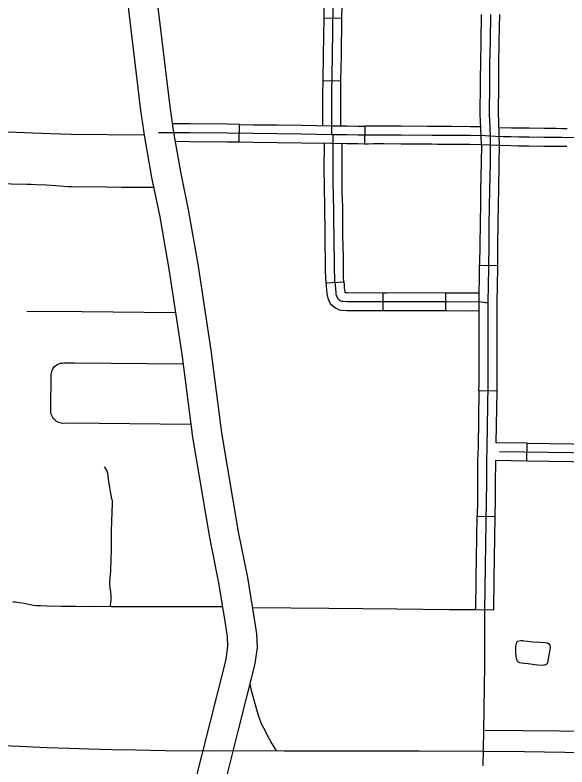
# Model space of a CAD drawing. Extents: x 670147 to 673275, y 705573 to 707613.
# Drawn here: x 671929 to 672022, y 706115.5 to 706242.1 of the extents above; entities that cross this region are included whole.
import ezdxf

# ---------------------------------------------------------------- set-up
doc = ezdxf.new("R2010")
doc.units = 0
for name, color, linetype in [('10', 7, 'Continuous'), ('31', 7, 'Continuous'), ('32', 7, 'Continuous'), ('33', 7, 'Continuous'), ('34', 7, 'Continuous'), ('35', 7, 'Continuous'), ('45', 7, 'Continuous'), ('6', 7, 'Continuous')]:
    doc.layers.add(name, color=color, linetype=linetype)

msp = doc.modelspace()

# ---------------------------------------------------------------- linework, layer by layer
at = {"layer": '10'}
for points in [[(671963.92, 706110.73), (671966.69, 706121.72), (671969.43, 706132.61), (671969.85, 706135.52), (671969.76, 706137.9), (671969.37, 706140.44), (671968.22, 706147.39), (671966.69, 706155.05), (671963.84, 706171.75), (671962.08, 706185.66), (671959.95, 706199.77), (671958.31, 706209), (671956.94, 706215.65), (671955.76, 706222.29), (671955.15, 706226.65), (671950.74, 706263.3)], [(671945.78, 706262.71), (671950.19, 706226), (671950.82, 706221.5), (671952.03, 706214.71), (671953.4, 706208.06), (671955.02, 706198.96), (671957.13, 706184.97), (671958.9, 706171.01), (671961.78, 706154.14), (671963.3, 706146.5), (671964.43, 706139.65), (671964.78, 706137.42), (671964.84, 706135.79), (671964.52, 706133.58), (671961.84, 706122.94), (671959.1, 706112.06), (671957.08, 706105.32), (671956.17, 706103.55), (671954.76, 706101.49), (671945.23, 706090.6), (671929.07, 706071.36), (671928.18, 706070.16)], [(671974.36, 706118.22), (671962.59, 706118.13), (671954.32, 706118.19), (671949.3, 706118.29), (671945.32, 706118.39), (671941.5, 706118.48), (671938.14, 706118.6), (671934.38, 706118.73), (671929.74, 706118.92), (671924.15, 706119.14)], [(671974.38, 706118.22), (671981.3, 706118.2), (671985.92, 706118.2), (671997.1, 706118.2), (672007.83, 706118.16), (672014.83, 706118.09), (672024.99, 706117.95), (672034.57, 706117.81), (672034.76, 706117.81), (672047.76, 706117.53), (672060.75, 706117.22), (672067.43, 706117.07), (672087.76, 706116.81), (672103.43, 706116.58), (672114.8, 706116.33), (672118.68, 706116.14), (672121, 706116.01), (672122.12, 706115.92)]]:
    msp.add_lwpolyline(points, dxfattribs=at)
at = {"layer": '31'}
for p, q in [((671966.79, 706220.64), (671966.84, 706223.64)), ((671987.95, 706223.34), (671987.92, 706220.34)), ((672010.57, 706220.07), (672007.58, 706220.22)), ((672007.28, 706199.93), (672010.28, 706199.9)), ((672010.17, 706178.77), (672007.17, 706178.82)), ((672007.17, 706178.82), (672007.17, 706178.82)), ((672015.23, 706166.98), (672015.27, 706169.98)), ((672006.87, 706157.7), (672009.87, 706157.65))]:
    msp.add_line(p, q, dxfattribs=at)
for points in [[(672007.46, 706231.6), (672007.47, 706233.79), (672007.55, 706237.7), (672007.61, 706242.17)], [(672009.11, 706242.15), (672009.05, 706237.68), (672008.97, 706233.77), (672008.96, 706230.61), (672008.9, 706225.28), (672008.95, 706224.29), (672009.05, 706221.67)], [(672010.61, 706242.13), (672010.55, 706237.65), (672010.47, 706233.75), (672010.46, 706231.58)], [(672007.58, 706220.22), (672007.55, 706221.64), (672007.45, 706224.23), (672007.4, 706225.25), (672007.46, 706230.62), (672007.46, 706231.6)], [(672010.46, 706231.58), (672010.46, 706230.6), (672010.4, 706225.31), (672010.45, 706224.36), (672010.55, 706221.71), (672010.57, 706220.07)], [(671966.84, 706223.64), (671964.76, 706223.67), (671958.47, 706223.73), (671955.56, 706223.74)], [(671966.84, 706223.64), (671969.22, 706223.6), (671973.2, 706223.55), (671977.37, 706223.49), (671977.4, 706223.49)], [(671977.4, 706223.49), (671982.36, 706223.41), (671982.62, 706223.41), (671984.95, 706223.38), (671986.84, 706223.35), (671987.95, 706223.34)], [(671998.5, 706223.3), (671994.08, 706223.34), (671991.14, 706223.35), (671989.44, 706223.35), (671988.55, 706223.34), (671987.95, 706223.34)], [(672007.49, 706223.22), (672005.69, 706223.25), (672002.61, 706223.28), (672000.25, 706223.29), (671999.3, 706223.3), (671998.5, 706223.3)], [(672009.05, 706221.67), (672008.85, 706221.69), (672008.26, 706221.71), (672005.67, 706221.75), (672002.6, 706221.78), (672000.24, 706221.79), (671999.28, 706221.8), (671994.07, 706221.84), (671991.14, 706221.85), (671989.45, 706221.85), (671988.55, 706221.84), (671986.82, 706221.85), (671984.93, 706221.88), (671982.6, 706221.91), (671982.33, 706221.91), (671977.35, 706221.99), (671973.18, 706222.05), (671969.2, 706222.1), (671964.75, 706222.18), (671958.46, 706222.23), (671953.19, 706222.25)], [(672009.05, 706221.67), (672009.07, 706219.57), (672009.05, 706217.19), (672008.94, 706212.61), (672008.85, 706206.81), (672008.81, 706203.49), (672008.78, 706199.5), (672008.69, 706193.65), (672008.69, 706189.68), (672008.69, 706179.83), (672008.52, 706169.27), (672008.45, 706166.93), (672008.43, 706163.07), (672008.41, 706160.36), (672008.12, 706141.9)], [(671966.79, 706220.64), (671964.73, 706220.68), (671958.45, 706220.73), (671956.25, 706220.74)], [(671977.35, 706220.49), (671977.33, 706220.49), (671973.16, 706220.55), (671969.18, 706220.6), (671966.79, 706220.64)], [(671987.92, 706220.34), (671986.8, 706220.35), (671984.91, 706220.38), (671982.58, 706220.41), (671982.31, 706220.41), (671977.35, 706220.49)], [(671998.48, 706220.3), (671994.06, 706220.34), (671991.14, 706220.35), (671989.46, 706220.35), (671988.55, 706220.34), (671987.92, 706220.34)], [(672007.56, 706220.22), (672005.65, 706220.25), (672002.59, 706220.28), (672000.23, 706220.29), (671999.27, 706220.3), (671998.48, 706220.3)], [(672007.58, 706220.22), (672007.55, 706217.21), (672007.44, 706212.64), (672007.41, 706210.5)], [(672010.57, 706220.07), (672010.55, 706217.16), (672010.44, 706212.58), (672010.41, 706210.45)], [(672007.41, 706210.5), (672007.35, 706206.83), (672007.31, 706203.51), (672007.28, 706199.93)], [(672010.41, 706210.45), (672010.35, 706206.79), (672010.31, 706203.48), (672010.28, 706199.9)], [(672007.19, 706189.36), (672007.19, 706189.68), (672007.19, 706193.67), (672007.28, 706199.52), (672007.28, 706199.93)], [(672010.28, 706199.9), (672010.28, 706199.48), (672010.19, 706193.64), (672010.19, 706189.68), (672010.19, 706189.36)], [(672007.17, 706178.82), (672007.19, 706179.84), (672007.19, 706189.36)], [(672010.19, 706189.36), (672010.19, 706179.82), (672010.17, 706178.77)], [(672007.17, 706178.82), (672007.02, 706169.3), (672006.99, 706168.29)], [(672010.17, 706178.77), (672010.03, 706170.05)], [(672015.27, 706169.98), (672010.03, 706170.05)], [(672015.27, 706169.98), (672022.94, 706169.87), (672025.84, 706169.82)], [(672006.99, 706168.29), (672006.95, 706166.96), (672006.93, 706163.08), (672006.91, 706160.38), (672006.87, 706157.7)], [(672036.37, 706168.01), (672029, 706168.25), (672022.91, 706168.37), (672010.64, 706168.54)], [(672009.95, 706167.05), (672009.93, 706163.06), (672009.91, 706160.35), (672009.87, 706157.65)], [(672015.23, 706166.98), (672009.95, 706167.05)], [(672025.78, 706166.82), (672022.89, 706166.87), (672015.23, 706166.98)], [(672006.7, 706147.14), (672006.87, 706157.7)], [(672009.87, 706157.65), (672009.7, 706147.1)], [(672009.62, 706141.87), (672006.62, 706141.92), (672006.7, 706147.14)], [(672009.7, 706147.1), (672009.62, 706141.87)]]:
    msp.add_lwpolyline(points, dxfattribs=at)
at = {"layer": '32'}
for p, q in [((671981.02, 706241.58), (671984.02, 706241.54)), ((671980.87, 706231.03), (671983.87, 706230.97)), ((671981.42, 706196.98), (671984.42, 706197.16)), ((671991.02, 706192.32), (671991.03, 706195.32)), ((672001.58, 706192.31), (672001.59, 706195.31))]:
    msp.add_line(p, q, dxfattribs=at)
for points in [[(671982.76, 706273.24), (671982.74, 706268.28), (671982.64, 706262.8), (671982.62, 706256.18), (671982.55, 706243.49), (671982.45, 706235.28), (671982.33, 706228.72), (671982.33, 706221.91)], [(671981.1, 706252.13), (671981.05, 706243.5), (671981.02, 706241.58)], [(671984.1, 706252.11), (671984.05, 706243.47), (671984.02, 706241.54)], [(671981.02, 706241.58), (671980.95, 706235.3), (671980.87, 706231.03)], [(671984.02, 706241.54), (671983.95, 706235.26), (671983.87, 706230.97)], [(671980.87, 706231.03), (671980.83, 706228.73), (671980.83, 706223.44)], [(671983.87, 706230.97), (671983.83, 706228.71), (671983.83, 706223.39)], [(672022.06, 706222.9), (672021.13, 706222.92), (672020.19, 706222.93), (672018.15, 706222.94), (672015.63, 706222.99), (672013.9, 706222.99), (672012.63, 706223.03), (672010.5, 706223.08)], [(672023.51, 706221.37), (672021.11, 706221.42), (672020.18, 706221.43), (672018.13, 706221.44), (672015.62, 706221.49), (672013.88, 706221.49), (672012.59, 706221.53), (672011.33, 706221.56), (672009.95, 706221.62), (672009.05, 706221.67)], [(672022, 706219.9), (672021.08, 706219.92), (672020.17, 706219.93), (672018.11, 706219.94), (672015.6, 706219.99), (672013.86, 706219.99), (672012.55, 706220.03), (672010.57, 706220.07)], [(671982.92, 706197.07), (671982.95, 706196.52), (671983, 706196.01), (671983.06, 706195.32), (671983.09, 706195.07), (671983.14, 706194.86), (671983.23, 706194.66), (671983.35, 706194.42), (671983.54, 706194.24), (671983.81, 706194.03), (671984.08, 706193.9), (671984.25, 706193.87), (671984.96, 706193.83), (671991.64, 706193.82), (671996.53, 706193.84), (672001.76, 706193.81), (672005.3, 706193.79), (672006.89, 706193.81), (672007.61, 706193.79), (672008.07, 706193.73), (672008.32, 706193.68), (672008.53, 706193.67), (672008.69, 706193.65)], [(671984.42, 706197.16), (671984.45, 706196.62), (671984.49, 706196.14), (671984.56, 706195.48), (671984.57, 706195.35), (671985.01, 706195.33), (671991.03, 706195.32)], [(671981.42, 706196.98), (671981.46, 706196.41), (671981.5, 706195.87), (671981.57, 706195.17), (671981.61, 706194.83), (671981.71, 706194.39), (671981.88, 706194), (671982.14, 706193.5), (671982.56, 706193.1), (671983.01, 706192.76), (671983.61, 706192.45), (671984.1, 706192.38), (671984.92, 706192.33), (671991.02, 706192.32)], [(671991.03, 706195.32), (671991.64, 706195.32), (671996.54, 706195.34), (672001.59, 706195.31)], [(672001.59, 706195.31), (672001.76, 706195.31), (672005.29, 706195.29), (672007.21, 706195.31)], [(671991.02, 706192.32), (671991.64, 706192.32), (671996.53, 706192.34), (672001.58, 706192.31)], [(672001.58, 706192.31), (672001.75, 706192.31), (672005.3, 706192.29), (672007.19, 706192.31)]]:
    msp.add_lwpolyline(points, dxfattribs=at)
at = {"layer": '33'}
for points in [[(671950.77, 706221.85), (671938.51, 706221.95), (671935, 706222.05), (671931.97, 706222.17), (671925.11, 706222.47), (671917.21, 706222.86), (671904.88, 706223.25), (671894.86, 706223.59), (671881.92, 706223.95), (671878.4, 706224.02), (671852.1, 706224.64), (671848.79, 706224.66), (671842.16, 706224.77), (671838.69, 706224.86), (671831.77, 706225.04), (671825.81, 706225.21)], [(671923.1, 706213.74), (671931.04, 706213.61), (671931.67, 706213.6), (671932.57, 706213.54), (671934.34, 706213.46), (671936.66, 706213.31), (671937.95, 706213.2), (671938.59, 706213.18), (671939.71, 706213.16), (671940.66, 706213.17), (671944.46, 706213.14), (671946.95, 706213.07), (671950.95, 706213.07), (671952.37, 706213.06)], [(671956.08, 706191.95), (671940.27, 706192.08), (671931.02, 706192.14)], [(671958.62, 706173.16), (671938.05, 706173.33), (671937.01, 706173.32), (671936.65, 706173.39), (671936.24, 706173.52), (671936.02, 706173.66), (671935.74, 706173.91), (671935.47, 706174.17), (671935.33, 706174.4), (671935.22, 706174.63), (671935.12, 706174.89), (671935.08, 706175.15), (671935.07, 706175.75), (671935.14, 706181.49), (671935.23, 706182.06), (671935.41, 706182.48), (671935.7, 706182.87), (671936.05, 706183.15), (671936.41, 706183.33), (671936.71, 706183.43), (671937.01, 706183.48), (671937.25, 706183.51), (671939.06, 706183.5), (671957.38, 706183.33)], [(671928.65, 706143.3), (671929.08, 706143.27), (671929.7, 706143.19), (671930.28, 706143.1), (671930.79, 706142.99), (671931.33, 706142.88), (671931.86, 706142.76), (671932.14, 706142.72), (671932.72, 706142.68), (671933.3, 706142.64), (671934.36, 706142.62), (671936.88, 706142.58), (671939.3, 706142.56), (671942.48, 706142.52), (671945.09, 706142.53), (671945.27, 706142.52), (671948.91, 706142.52), (671950.4, 706142.51), (671954.29, 706142.51), (671960.75, 706142.5), (671963.96, 706142.48)], [(672006.62, 706141.91), (672002.22, 706141.91), (671993.34, 706142.03), (671981.88, 706142.14), (671969.06, 706142.3)], [(672008.12, 706141.9), (672008.1, 706132.59), (672007.95, 706121.54), (672007.82, 706115.66)], [(671973.05, 706118.21), (671972.71, 706118.77), (671972.13, 706119.78), (671971.69, 706120.56), (671971.36, 706121.18), (671970.93, 706122), (671970.57, 706122.76), (671970.27, 706123.53), (671970.11, 706123.99), (671969.86, 706124.72), (671969.47, 706126.1), (671968.99, 706127.9), (671968.63, 706129.43)]]:
    msp.add_lwpolyline(points, dxfattribs=at)
at = {"layer": '34'}
msp.add_lwpolyline([(671944.07, 706166.02), (671944.44, 706165.42), (671944.62, 706164.96), (671944.74, 706163.94), (671944.93, 706162.54), (671945.04, 706161.87), (671945.16, 706161.24), (671945.3, 706160.64), (671945.37, 706160.4), (671945.39, 706160.17), (671945.37, 706159.88), (671945.27, 706156.84), (671945.25, 706155.23), (671945.23, 706152.34), (671945.16, 706150.06), (671945.13, 706148.95), (671945.1, 706148.37), (671945.07, 706147.93), (671945.02, 706147.32), (671944.97, 706146.5), (671944.97, 706146.08), (671944.99, 706145.85), (671945.02, 706145.61), (671945.09, 706145), (671945.12, 706144.73), (671945.14, 706144.51), (671945.16, 706144.17), (671945.16, 706143.87), (671945.15, 706143.63), (671945.11, 706143.12), (671945.07, 706142.79), (671945.09, 706142.53)], dxfattribs=at)
at = {"layer": '35'}
for points in [[(672016.58, 706132.66), (672015.46, 706132.83), (672014.78, 706132.89), (672014.34, 706132.96), (672014.07, 706132.99), (672013.88, 706133.09), (672013.63, 706133.34), (672013.43, 706134.11), (672013.38, 706134.83), (672013.4, 706135.66), (672013.44, 706136.03), (672013.58, 706136.51), (672013.74, 706136.68), (672014.2, 706136.77), (672014.54, 706136.76), (672014.8, 706136.71), (672015.34, 706136.65), (672016.26, 706136.55)], [(672016.26, 706136.55), (672017.54, 706136.47), (672018.34, 706136.42), (672018.74, 706136.36), (672018.96, 706136.19), (672019.09, 706135.97), (672019.16, 706135.52), (672018.96, 706134.32), (672018.71, 706133.03), (672018.6, 706132.78), (672018.46, 706132.67), (672018.01, 706132.56), (672017.09, 706132.63), (672016.58, 706132.66)]]:
    msp.add_lwpolyline(points, dxfattribs=at)
at = {"layer": '45'}
for points in [[(671982.92, 706197.07), (671982.87, 706197.86), (671982.85, 706199.18), (671982.83, 706201.05), (671982.79, 706203.24), (671982.77, 706204.75), (671982.75, 706207.42), (671982.72, 706209.61), (671982.69, 706211.06), (671982.66, 706211.93), (671982.63, 706213.62), (671982.62, 706215.99), (671982.63, 706219.36), (671982.6, 706221.91)], [(671981.24, 706207.6), (671981.22, 706209.59), (671981.19, 706211.02), (671981.16, 706211.89), (671981.13, 706213.6), (671981.12, 706215.99), (671981.13, 706220.43)], [(671984.24, 706207.64), (671984.22, 706209.63), (671984.19, 706211.1), (671984.16, 706211.97), (671984.13, 706213.64), (671984.12, 706215.99), (671984.13, 706220.39)], [(671981.42, 706196.98), (671981.37, 706197.8), (671981.35, 706199.16), (671981.33, 706201.03), (671981.29, 706203.21), (671981.27, 706204.73), (671981.25, 706207.41), (671981.24, 706207.6)], [(671984.42, 706197.16), (671984.37, 706197.91), (671984.35, 706199.2), (671984.33, 706201.07), (671984.29, 706203.26), (671984.27, 706204.77), (671984.25, 706207.44), (671984.24, 706207.64)]]:
    msp.add_lwpolyline(points, dxfattribs=at)
at = {"layer": '6'}
msp.add_lwpolyline([(672008.24, 706121.69), (672033.21, 706121.46)], dxfattribs=at)

doc.saveas('drawing.dxf')
